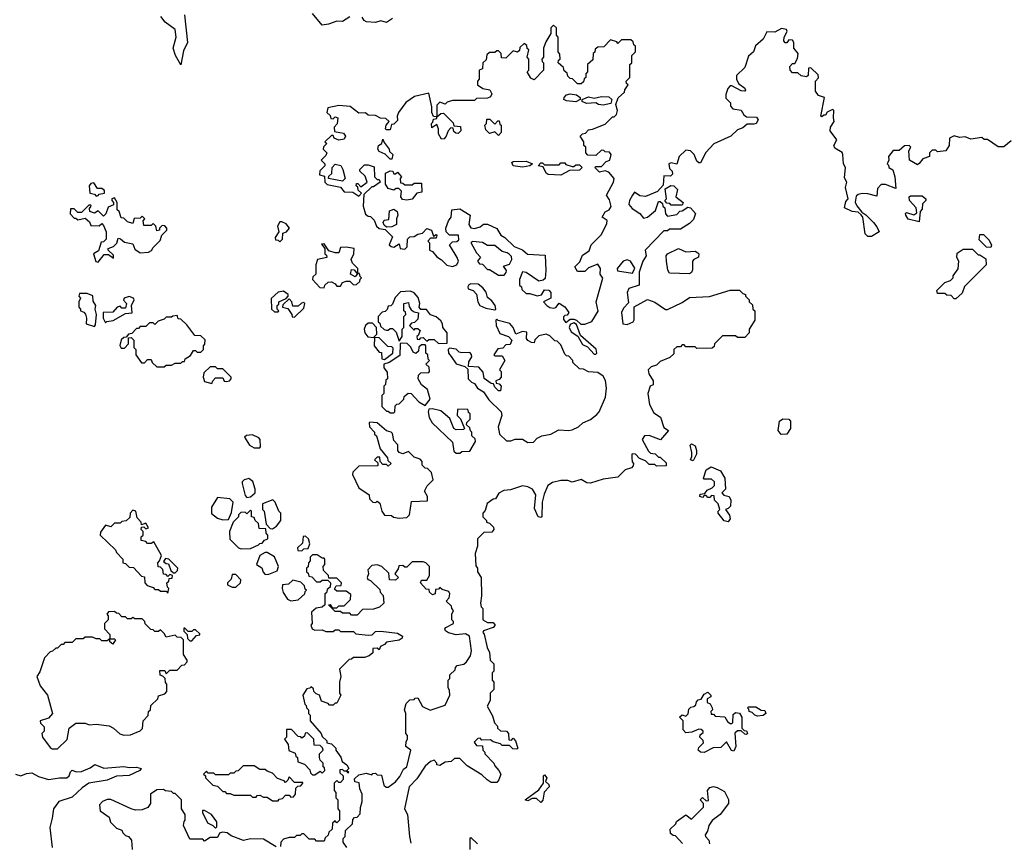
# Model space of a CAD drawing. Extents: x 2472589 to 2662339, y 701009 to 849030.
# Tile 371 of 406: x 2632199 to 2637558, y 750528 to 755009. Entities that reach past the tile are written whole.
import ezdxf

# ---------------------------------------------------------------- set-up
doc = ezdxf.new("R2010")
doc.units = 0

msp = doc.modelspace()

# ---------------------------------------------------------------- linework, layer by layer
at = {"layer": '0CON05XD'}
for points in [[(2633995, 755024.4), (2633955, 755000), (2633925, 755001.2), (2633880, 754985), (2633845, 754980), (2633792.1, 755042.1)], [(2633075, 754763.3), (2633046.7, 754815), (2633033.6, 754855), (2633050, 754915), (2633044.4, 754955), (2632991.1, 754995), (2632967, 755027)], [(2633095.6, 755035), (2633112.9, 754885), (2633090.5, 754839.5), (2633075, 754763.3)], [(2634227.5, 755015), (2634195, 754993.3), (2634165, 755003.3), (2634135, 754994), (2634087, 754997), (2634073.3, 755005), (2634062.5, 755022.5)], [(2635275, 753352.5), (2635313, 753367), (2635347, 753423), (2635336.7, 753475), (2635373, 753603), (2635357.5, 753625), (2635360, 753655), (2635345, 753680), (2635295, 753660), (2635275, 753640), (2635235, 753640), (2635220, 753665), (2635248.3, 753691.7), (2635261.7, 753728.3), (2635298.3, 753751.7), (2635310, 753785), (2635365, 753840), (2635395, 753900), (2635396.1, 753916.1), (2635370, 753935), (2635386.1, 753963.9), (2635406.7, 753975), (2635417.5, 753992.5), (2635409.6, 754029.5), (2635392.5, 754055), (2635431.2, 754125), (2635434, 754145), (2635405, 754180), (2635385, 754187.5), (2635355, 754180), (2635330, 754205), (2635335, 754210), (2635365, 754210), (2635391.7, 754238.3), (2635410, 754245), (2635417.5, 754275), (2635408.3, 754288.3), (2635385, 754290), (2635378.3, 754298.3), (2635365, 754300), (2635335, 754270), (2635291.7, 754271.7), (2635280, 754285), (2635280, 754315), (2635270, 754325), (2635270, 754345), (2635250, 754375), (2635261.7, 754388.3), (2635278.3, 754391.7), (2635295, 754410), (2635317, 754413), (2635385, 754440), (2635425, 754480), (2635435, 754480), (2635447, 754493), (2635452.5, 754515), (2635443, 754547), (2635456.4, 754583.6), (2635490, 754615), (2635491.7, 754628.3), (2635510, 754655), (2635501.7, 754661.7), (2635500, 754675), (2635520, 754695), (2635520, 754765), (2635530, 754775), (2635530, 754815), (2635550, 754835), (2635550, 754865), (2635541.7, 754871.7), (2635538.3, 754888.3), (2635525, 754900), (2635475, 754900), (2635455, 754880), (2635448.3, 754888.3), (2635415, 754900), (2635378.3, 754861.7), (2635345, 754860), (2635331.7, 754848.3), (2635328.3, 754831.7), (2635320, 754825), (2635318.3, 754791.7), (2635290, 754765), (2635290, 754725), (2635280, 754715), (2635280, 754695), (2635271.7, 754688.3), (2635268.3, 754671.7), (2635255, 754660), (2635235, 754660), (2635208.3, 754688.3), (2635195, 754690), (2635181.7, 754701.7), (2635178.3, 754718.3), (2635161.7, 754731.7), (2635158.3, 754748.3), (2635130, 754775), (2635131.7, 754788.3), (2635140, 754795), (2635138.3, 754821.7), (2635130, 754835), (2635130, 754915), (2635120, 754925), (2635120, 754965), (2635105, 754980), (2635090, 754965), (2635090, 754935), (2635061.7, 754888.3), (2635050, 754855), (2635050, 754805), (2635040, 754795), (2635041.7, 754781.7), (2635050, 754775), (2635050, 754735), (2634998.3, 754681.7), (2634981.7, 754691.7), (2634960, 754725), (2634970, 754735), (2634970, 754795), (2634960, 754805), (2634970, 754845), (2634961.7, 754851.7), (2634958.3, 754868.3), (2634945, 754880), (2634921.7, 754858.3), (2634918.3, 754841.7), (2634908.3, 754831.7), (2634885, 754840), (2634845, 754800), (2634821.7, 754801.7), (2634820, 754825), (2634805, 754840), (2634795, 754840), (2634785, 754830), (2634755, 754830), (2634741.7, 754818.3), (2634738.3, 754791.7), (2634720, 754775), (2634718.3, 754741.7), (2634700, 754735), (2634700, 754685), (2634690, 754675), (2634690, 754655), (2634720, 754635), (2634758, 754628), (2634768.8, 754605), (2634760.7, 754589.3), (2634745, 754582.5), (2634685, 754580), (2634675, 754570), (2634555, 754570), (2634525, 754560), (2634515, 754550), (2634485, 754560), (2634470, 754545), (2634470, 754480), (2634491.7, 754498.3), (2634505, 754500), (2634558.3, 754448.3), (2634561.7, 754431.7), (2634598.3, 754428.3), (2634600, 754405), (2634585, 754390), (2634571.7, 754391.7), (2634561.7, 754401.7), (2634558.3, 754418.3), (2634545, 754420), (2634530, 754405), (2634520, 754375), (2634508.3, 754361.7), (2634495, 754360), (2634478.3, 754388.3), (2634477.5, 754415), (2634468.3, 754438.3), (2634441.7, 754421.7), (2634440, 754445), (2634448.3, 754451.7), (2634451.7, 754468.3), (2634468.3, 754471.7), (2634470, 754480), (2634451.7, 754481.7), (2634442.5, 754505), (2634442.5, 754535), (2634425, 754610), (2634348.3, 754591.7), (2634300.7, 754559.3), (2634260, 754505), (2634252.5, 754485), (2634255, 754460), (2634235, 754440), (2634221.7, 754438.3), (2634215, 754410), (2634195, 754410), (2634190, 754415), (2634192.5, 754435), (2634210, 754455), (2634191.7, 754471.7), (2634163, 754473), (2634135, 754487.5), (2634095, 754490), (2634081.7, 754501.7), (2634045, 754500), (2633997.5, 754537.5), (2633935, 754542.5), (2633875, 754530), (2633870, 754505), (2633888.3, 754488.3), (2633891.7, 754471.7), (2633905, 754470), (2633915, 754480), (2633930, 754475), (2633927, 754443), (2633910, 754425), (2633911.7, 754401.7), (2633961.7, 754391.7), (2633972.5, 754375), (2633965, 754360), (2633935, 754353.3), (2633910, 754365), (2633905, 754380), (2633895, 754380), (2633860, 754345), (2633870, 754335), (2633851.7, 754318.3), (2633850, 754305), (2633870, 754285), (2633865, 754270), (2633840, 754245), (2633860, 754225), (2633860, 754215), (2633833, 754187), (2633830, 754165), (2633858.3, 754158.3), (2633860, 754125), (2633873, 754113), (2633945, 754097.5), (2633965, 754072.5), (2634011.7, 754071.7), (2634045, 754050), (2634060, 754065), (2634041.7, 754081.7), (2634038.3, 754098.3), (2634030, 754105), (2634031.7, 754118.3), (2634038.3, 754118.3), (2634055, 754100), (2634090, 754125), (2634078.3, 754158.3), (2634050, 754185), (2634050, 754195), (2634075, 754220), (2634095, 754220), (2634128.3, 754208.3), (2634130, 754155), (2634145, 754140), (2634155, 754140), (2634160, 754125), (2634125, 754100), (2634115, 754100), (2634071.7, 754058.3), (2634067.5, 753995), (2634081.7, 753951.7), (2634095, 753940), (2634108.3, 753938.3), (2634128.3, 753918.3), (2634140, 753885), (2634155, 753872.5), (2634188.3, 753868.3), (2634228.3, 753828.3), (2634210, 753785), (2634220, 753775), (2634235, 753772.5), (2634265, 753790), (2634270, 753765), (2634295, 753760), (2634307, 753773), (2634310, 753815), (2634321.7, 753828.3), (2634345, 753830), (2634365, 753842.5), (2634391.7, 753848.3), (2634415, 753872.5), (2634440, 753865), (2634451.7, 753831.7), (2634465, 753840), (2634470, 753835), (2634465, 753820), (2634435, 753820), (2634420, 753805), (2634430, 753795), (2634430, 753755), (2634445, 753747.5), (2634468.8, 753718.8), (2634495, 753703.3), (2634523.8, 753673.8), (2634555, 753666.7), (2634577.5, 753675), (2634586.7, 753695), (2634580, 753715), (2634537.5, 753785), (2634555, 753800), (2634577.5, 753802.5), (2634588.3, 753811.7), (2634587, 753837), (2634537.5, 753837.5), (2634520, 753855), (2634517.5, 753875), (2634532.5, 753915), (2634547.5, 753935), (2634550, 753975), (2634595, 753980), (2634650, 753945), (2634642.5, 753895), (2634655, 753877.5), (2634675, 753873.3), (2634705, 753882.5), (2634723, 753897), (2634745, 753896.7), (2634795, 753872.5), (2634817, 753837), (2634840, 753825), (2634890, 753775), (2634935, 753757.5), (2634963, 753733), (2635058.3, 753728.3), (2635062.5, 753645), (2635058.3, 753601.7), (2635047.5, 753592.5), (2635025, 753587.5), (2634955, 753633.3), (2634935, 753637.5), (2634920, 753595), (2634920, 753565), (2634930, 753555), (2634931.7, 753541.7), (2634955, 753520), (2634975, 753520), (2635015, 753507.5), (2635038.3, 753511.7), (2635055, 753540), (2635078.3, 753538.3), (2635090, 753525), (2635090, 753495), (2635050, 753475), (2635067.5, 753455), (2635085, 753443.3), (2635105, 753440), (2635116.2, 753443.8), (2635135, 753467.5), (2635166.4, 753446.4), (2635187, 753417), (2635178.3, 753401.7), (2635165, 753400), (2635158.3, 753391.7), (2635158.3, 753378.3), (2635171.7, 753361.7), (2635195, 753380), (2635215, 753380), (2635230, 753375), (2635253, 753353), (2635275, 753352.5)], [(2637595, 754350), (2637555, 754317.5), (2637525, 754317.5), (2637467, 754357), (2637448.3, 754358.3), (2637435, 754367.5), (2637375, 754360), (2637345, 754372.5), (2637315, 754367.5), (2637285, 754377.5), (2637260, 754365), (2637257.5, 754325), (2637240, 754295), (2637195, 754290), (2637185, 754300), (2637165, 754300), (2637150, 754285), (2637150, 754265), (2637115, 754252.5), (2637095, 754227.5), (2637085, 754220), (2637042.5, 754245), (2637037.5, 754295), (2637050, 754315), (2637040, 754325), (2637015, 754322.5), (2636985, 754297.5), (2636953, 754297), (2636927.5, 754265), (2636930, 754245), (2636920, 754225), (2636928.3, 754218.3), (2636930, 754205), (2636951.7, 754191.7), (2636962.5, 754155), (2636968.3, 754091.7), (2636911.7, 754111.7), (2636888.3, 754111.7), (2636868.3, 754091.7), (2636865, 754050), (2636815, 754062.5), (2636785, 754062.9), (2636761.9, 754058.1), (2636751.2, 754048.8), (2636746.1, 754016.1), (2636755.8, 753995.8), (2636781.7, 753961.7), (2636805, 753946.7), (2636846.2, 753905), (2636865, 753882.5), (2636876.7, 753855), (2636835, 753830), (2636815, 753830), (2636800, 753845), (2636787.5, 753935), (2636778.3, 753948.3), (2636761.7, 753961.7), (2636730, 753965), (2636687.5, 753985), (2636695, 754020), (2636707.5, 754035), (2636693, 754097), (2636700, 754125), (2636688.3, 754148.3), (2636693.3, 754205), (2636683.3, 754225), (2636680, 754275), (2636675, 754287.5), (2636635, 754310), (2636630, 754325), (2636646.4, 754356.4), (2636610, 754405), (2636612.5, 754425), (2636632.5, 754455), (2636627.5, 754475), (2636630, 754515), (2636625, 754520), (2636615, 754517.5), (2636593.3, 754506.7), (2636585, 754490), (2636575, 754490), (2636565, 754480), (2636560, 754485), (2636580, 754585), (2636547, 754597), (2636530, 754620), (2636530, 754675), (2636547, 754693), (2636545, 754710), (2636505, 754747.5), (2636492.5, 754745), (2636490, 754705), (2636481.7, 754698.3), (2636453, 754703), (2636435, 754720), (2636405, 754720), (2636392.5, 754735), (2636390, 754755), (2636405, 754770), (2636418.3, 754771.7), (2636432.5, 754797.5), (2636436.7, 754825), (2636412.5, 754855), (2636412.5, 754885), (2636405, 754897.5), (2636385, 754900), (2636375, 754882.5), (2636365, 754882.5), (2636357.5, 754895), (2636360, 754915), (2636376.2, 754945), (2636372.5, 754955), (2636345, 754961.2), (2636309.3, 754940.7), (2636265, 754942.5), (2636246.1, 754903.9), (2636203.6, 754866.4), (2636192.5, 754835), (2636165, 754810), (2636145, 754750), (2636100, 754705), (2636100, 754685), (2636111.7, 754661.7), (2636146.4, 754636.4), (2636150, 754625), (2636145, 754620), (2636125, 754622.5), (2636075, 754650), (2636065, 754650), (2636052.5, 754635), (2636043, 754603), (2636043, 754583), (2636067, 754557), (2636068.3, 754538.3), (2636080, 754525), (2636125, 754517.5), (2636140.7, 754490.7), (2636155, 754480), (2636208.3, 754478.3), (2636217.5, 754465), (2636207.5, 754445), (2636195, 754440), (2636158.3, 754441.7), (2636135, 754420), (2636105, 754410), (2636070, 754375), (2635977, 754333), (2635933.9, 754286.1), (2635905, 754230), (2635895, 754230), (2635885, 754240), (2635870, 754275), (2635850, 754295), (2635825, 754300), (2635787.5, 754265), (2635776.4, 754223.6), (2635745, 754230), (2635732.5, 754225), (2635735, 754200), (2635750, 754185), (2635751.7, 754168.3), (2635741.7, 754158.3), (2635705, 754160), (2635701.7, 754108.3), (2635670, 754075), (2635605, 754046.7), (2635575, 754051.4), (2635545, 754070), (2635534.2, 754055)], [(2635225, 754562.5), (2635175, 754567.5), (2635160, 754575), (2635162.5, 754585), (2635175, 754600), (2635195, 754606.2), (2635230, 754600), (2635250, 754585), (2635250, 754575), (2635225, 754562.5)], [(2635375, 754543.3), (2635348.3, 754548.3), (2635335, 754557.5), (2635283.9, 754553.9), (2635260, 754565), (2635260, 754575), (2635295, 754590), (2635325, 754582.5), (2635365, 754592), (2635405, 754590), (2635422.5, 754575), (2635416.7, 754553.3), (2635375, 754543.3)], [(2634805, 754380), (2634785, 754400), (2634755, 754390), (2634735, 754410), (2634730, 754435), (2634740, 754445), (2634741.7, 754468.3), (2634758.3, 754468.3), (2634785, 754440), (2634801.7, 754458.3), (2634808.3, 754458.3), (2634811.7, 754441.7), (2634820, 754435), (2634820, 754395), (2634805, 754380)], [(2634225, 754250), (2634215, 754250), (2634188.3, 754278.3), (2634155, 754292.5), (2634147.5, 754305), (2634152.5, 754325), (2634170, 754335), (2634175, 754360), (2634181.7, 754341.7), (2634210, 754305), (2634211.7, 754291.7), (2634230, 754275), (2634225, 754250)], [(2634935, 754207.5), (2634885, 754214.3), (2634878.3, 754231.7), (2634885, 754237.5), (2634955, 754240), (2634990, 754225), (2634975, 754213.8), (2634935, 754207.5)], [(2633955, 754130), (2633880, 754145), (2633881.7, 754158.3), (2633897, 754173), (2633900, 754205), (2633915, 754222.5), (2633946.1, 754216.1), (2633957.5, 754195), (2633970, 754145), (2633955, 754130)], [(2634305, 754027.5), (2634281.7, 754031.7), (2634272.5, 754045), (2634277, 754077), (2634261.7, 754091.7), (2634248.3, 754091.7), (2634235, 754082.5), (2634205, 754090), (2634190, 754115), (2634190, 754175), (2634215, 754187.5), (2634230, 754185), (2634235, 754170), (2634245, 754170), (2634255, 754180), (2634277.5, 754155), (2634270, 754145), (2634271.7, 754121.7), (2634285, 754120), (2634295, 754110), (2634335, 754110), (2634345, 754120), (2634385, 754120), (2634388.3, 754071.7), (2634360, 754065), (2634335, 754032.5), (2634305, 754027.5)], [(2635145, 754163.8), (2635075, 754166.2), (2635064, 754175), (2635048.3, 754208.3), (2635020, 754215), (2635035, 754230), (2635045, 754230), (2635055, 754220), (2635135, 754220), (2635145, 754230), (2635165, 754230), (2635171.7, 754221.7), (2635205, 754210), (2635215, 754210), (2635225, 754220), (2635245, 754220), (2635260, 754205), (2635245, 754190), (2635190.7, 754189.3), (2635145, 754163.8)], [(2632615, 754050), (2632625, 754052.5), (2632630.7, 754059.3), (2632660, 754065), (2632660.7, 754080.7), (2632645, 754090), (2632621.7, 754091.7), (2632601.7, 754121.7), (2632585, 754117.5), (2632577.5, 754105), (2632580, 754065), (2632605, 754060), (2632615, 754050)], [(2635805, 754000), (2635745, 754000), (2635738.3, 754008.3), (2635721.7, 754011.7), (2635710, 754025), (2635720, 754035), (2635711.7, 754088.3), (2635743, 754107), (2635760, 754105), (2635780, 754085), (2635770, 754045), (2635810, 754015), (2635805, 754000)], [(2632625, 753690), (2632658.3, 753731.7), (2632681.7, 753731.7), (2632708.3, 753711.7), (2632708.3, 753728.3), (2632680, 753755), (2632680, 753765), (2632710, 753775), (2632727, 753793), (2632735, 753820), (2632747, 753817), (2632768.3, 753798.3), (2632815, 753790), (2632825, 753760), (2632855, 753740), (2632900, 753745), (2632916.4, 753753.6), (2632925, 753770), (2632963, 753807), (2632973, 753837), (2633000, 753865), (2633000, 753875), (2632988.3, 753888.3), (2632975, 753890), (2632960, 753875), (2632960, 753865), (2632945, 753860), (2632940, 753885), (2632925, 753900), (2632915, 753890), (2632875, 753890), (2632870, 753915), (2632880, 753925), (2632865, 753940), (2632855, 753930), (2632821.7, 753928.3), (2632815, 753900), (2632785, 753910), (2632765, 753930), (2632751.7, 753931.7), (2632740, 753965), (2632730, 753975), (2632730, 754015), (2632715, 754040), (2632700, 754035), (2632700, 754025), (2632710, 754015), (2632708.3, 754001.7), (2632680.7, 753989.3), (2632667, 753953), (2632655, 753940), (2632625, 753970), (2632605, 753956.7), (2632580, 753965), (2632578.3, 753981.7), (2632587.5, 753995), (2632585, 754000), (2632575, 754000), (2632535, 753960), (2632515, 753960), (2632495, 753980), (2632475, 753980), (2632473, 753953), (2632495, 753930), (2632505, 753930), (2632515, 753920), (2632555, 753930), (2632579.3, 753909.3), (2632585, 753890), (2632631.7, 753888.3), (2632645, 753900), (2632655, 753890), (2632668.8, 753855), (2632670, 753815), (2632655, 753800), (2632641.7, 753798.3), (2632628.3, 753751.7), (2632600, 753735), (2632613, 753693), (2632625, 753690)], [(2635534.2, 754055), (2635517.1, 754025), (2635514.5, 754004.4), (2635532.6, 753982.6), (2635574, 753955), (2635595, 753930), (2635615.8, 753934.2), (2635659.3, 753970.7), (2635675, 754020), (2635685, 754020), (2635698.3, 754008.3), (2635700, 753995), (2635710, 753985), (2635713, 753953), (2635725, 753940), (2635775, 753950), (2635791.7, 753968.3), (2635805, 753970), (2635835, 753990), (2635850, 753985), (2635877.5, 753955), (2635867, 753923), (2635845, 753900), (2635795, 753870), (2635735, 753870), (2635725, 753860), (2635705, 753860), (2635602.5, 753755), (2635609.2, 753725), (2635591.2, 753695), (2635570, 753635), (2635570, 753565), (2635515, 753546), (2635505.8, 753525), (2635511.7, 753468.3), (2635485, 753440), (2635473.9, 753416.1), (2635482.5, 753355), (2635505, 753351.2), (2635537.5, 753365), (2635543, 753377), (2635543, 753447), (2635615, 753487.5), (2635655, 753472.5), (2635713, 753433), (2635725, 753432.5), (2635805, 753470), (2635845, 753497.5), (2635953, 753503), (2636065, 753537.5), (2636117, 753537), (2636135, 753520), (2636150, 753515), (2636150, 753505), (2636170, 753485), (2636170, 753475), (2636188.3, 753458.3), (2636190, 753435), (2636200, 753425), (2636200, 753375), (2636170, 753325), (2636170, 753305), (2636145, 753280), (2636105, 753280), (2636095, 753290), (2636025, 753290), (2635980, 753245), (2635978.3, 753231.7), (2635968.3, 753221.7), (2635885, 753220), (2635875, 753230), (2635825, 753230), (2635815, 753240), (2635805, 753240), (2635795, 753230), (2635775, 753230), (2635760, 753215), (2635758.3, 753191.7), (2635738.3, 753171.7), (2635685, 753150), (2635665, 753130), (2635635, 753120), (2635620, 753105), (2635623, 753083), (2635647.5, 753045), (2635647, 753023), (2635630, 753015), (2635617.5, 752975), (2635626.7, 752915), (2635650.7, 752870.7), (2635686.1, 752846.1), (2635705, 752790), (2635730, 752775), (2635687, 752723), (2635625, 752747.5), (2635600, 752745), (2635587.5, 752725), (2635621.7, 752661.7), (2635631.7, 752651.7), (2635657, 752647), (2635675, 752630), (2635685, 752630), (2635718.3, 752598.3), (2635718.3, 752581.7), (2635665, 752580), (2635655, 752590), (2635625, 752590), (2635605, 752610), (2635571.7, 752621.7), (2635550, 752645), (2635535, 752647.5), (2635530, 752645), (2635530, 752625), (2635533, 752603), (2635540, 752595), (2635538.3, 752581.7), (2635528.3, 752571.7), (2635495, 752560), (2635455, 752520), (2635375, 752510), (2635305, 752487.5), (2635285, 752490), (2635255, 752507.5), (2635205, 752492.5), (2635181.7, 752501.7), (2635145, 752502.5), (2635098.3, 752491.7), (2635072.5, 752475), (2635053, 752427), (2635042.5, 752385), (2635040, 752305), (2635035, 752300), (2635020, 752305), (2635000.7, 752350.7), (2635007.5, 752425), (2634990, 752455), (2634965, 752467.5), (2634935, 752472.5), (2634869.3, 752450.7), (2634833, 752447), (2634807, 752433), (2634788.3, 752401.7), (2634775, 752400), (2634743.6, 752376.4), (2634731.7, 752338.3), (2634720, 752325), (2634720, 752305), (2634740, 752285), (2634740, 752275), (2634755, 752270), (2634778.3, 752248.3), (2634780, 752235), (2634768.3, 752221.7), (2634725, 752220), (2634690, 752185), (2634690, 752145), (2634677.5, 752105), (2634681.7, 752038.3), (2634690, 752025), (2634690, 752005), (2634710, 751975), (2634712.5, 751875), (2634707.5, 751835), (2634710, 751815), (2634720, 751805), (2634720, 751745), (2634745, 751730), (2634775, 751730), (2634786.7, 751715), (2634775, 751702.5), (2634722.5, 751685), (2634720, 751675), (2634727, 751667), (2634743.6, 751593.6), (2634756.4, 751566.4), (2634760, 751525), (2634780, 751505), (2634780, 751465), (2634770, 751455), (2634770, 751415), (2634780, 751405), (2634780, 751365), (2634760, 751345), (2634760, 751305), (2634742.5, 751275), (2634771.7, 751221.7), (2634783, 751183), (2634800, 751165), (2634800, 751155), (2634815, 751140), (2634848.3, 751138.3), (2634860, 751125), (2634861.7, 751091.7), (2634875, 751090), (2634885, 751100), (2634897.5, 751085), (2634910, 751045), (2634905, 751040), (2634883, 751043), (2634865, 751060), (2634825, 751060), (2634815, 751070), (2634775, 751080), (2634761.7, 751091.7), (2634715, 751090), (2634705, 751100), (2634691.7, 751098.3), (2634671.7, 751078.3), (2634685, 751060), (2634718.3, 751058.3), (2634720, 751035), (2634730, 751025), (2634730, 751015), (2634780, 750965), (2634785, 750950), (2634807.5, 750925), (2634817.5, 750905), (2634807, 750873), (2634795, 750860), (2634765, 750860), (2634743, 750873), (2634715, 750900), (2634635, 750950), (2634595, 750990), (2634565, 750990), (2634547, 750973), (2634515, 750970), (2634485, 750952.5), (2634470, 750955), (2634470, 750965), (2634455, 750980), (2634435, 750972.5), (2634405, 750948), (2634360.5, 750879.5), (2634318, 750835), (2634293.3, 750715), (2634310, 750685), (2634320, 750565), (2634328.3, 750528.3)], [(2637095, 753910), (2637035, 753923.8), (2637022.5, 753945), (2637020, 753955), (2637025, 753960), (2637065, 753947.5), (2637081.7, 753958.3), (2637077.5, 753985), (2637042.5, 754025), (2637040, 754045), (2637048.3, 754051.7), (2637111.7, 754051.7), (2637130, 754035), (2637130, 754025), (2637113, 754007), (2637111.7, 753978.3), (2637100, 753965), (2637095, 753910)], [(2634195, 753880), (2634181.7, 753891.7), (2634177.5, 753905), (2634181.7, 753918.3), (2634208.3, 753921.7), (2634210.7, 753969.3), (2634235, 753977.5), (2634252.5, 753965), (2634257.5, 753945), (2634250, 753925), (2634250, 753895), (2634225, 753882.5), (2634195, 753880)], [(2633615, 753800), (2633630, 753815), (2633631.7, 753848.3), (2633650, 753855), (2633667.5, 753875), (2633649.3, 753899.3), (2633625, 753910), (2633615, 753910), (2633602.5, 753885), (2633610, 753855), (2633590, 753825), (2633591.7, 753811.7), (2633605, 753810), (2633615, 753800)], [(2637485, 753770), (2637461.7, 753771.7), (2637421.7, 753811.7), (2637425, 753840), (2637445, 753840), (2637475, 753810), (2637488.3, 753781.7), (2637485, 753770)], [(2633855, 753550), (2633860, 753565), (2633878.3, 753581.7), (2633895, 753582.5), (2633915, 753572.5), (2633925, 753560), (2633945, 753560), (2633955, 753580), (2633975, 753587.5), (2633995, 753587.5), (2634015, 753567.5), (2634031.7, 753568.3), (2634050, 753585), (2634051.7, 753598.3), (2634060, 753605), (2634051.7, 753611.7), (2634048.3, 753628.3), (2634040, 753630), (2634025, 753610), (2634000, 753625), (2634005, 753650), (2634018.3, 753648.3), (2634031.7, 753631.7), (2634040, 753630), (2634040, 753655), (2634010, 753685), (2634002.5, 753705), (2634017.5, 753735), (2634020, 753765), (2633975, 753772.5), (2633945, 753770), (2633935, 753740), (2633915, 753740), (2633881.7, 753751.7), (2633855, 753790), (2633841.7, 753788.3), (2633860, 753765), (2633860, 753735), (2633868.3, 753728.3), (2633870, 753715), (2633820, 753705), (2633810, 753675), (2633810, 753625), (2633795, 753610), (2633792.5, 753595), (2633831.7, 753551.7), (2633855, 753550)], [(2634835, 753620), (2634847, 753633), (2634847.5, 753645), (2634831.7, 753668.3), (2634865, 753680), (2634877.5, 753705), (2634875, 753720), (2634863, 753733), (2634851.7, 753741.7), (2634825, 753747.5), (2634785, 753780), (2634745, 753780), (2634717.5, 753797.5), (2634665, 753802.5), (2634653.6, 753796.4), (2634685, 753740), (2634707, 753717), (2634690, 753695), (2634701.7, 753681.7), (2634718.3, 753678.3), (2634745, 753650), (2634755, 753650), (2634805, 753620), (2634835, 753620)], [(2635843.6, 753626.4), (2635735, 753630), (2635726, 753646), (2635718.5, 753695), (2635717.9, 753725), (2635724.1, 753735.9), (2635785, 753764.2), (2635825, 753747.1), (2635875, 753749.2), (2635890.3, 753740.3), (2635895.6, 753735), (2635892.7, 753717.3), (2635867.5, 753705), (2635861.2, 753695), (2635861.7, 753648.3), (2635855, 753633.3), (2635843.6, 753626.4)], [(2637295, 753490), (2637285, 753490), (2637268.3, 753508.3), (2637245, 753510), (2637235, 753520), (2637195, 753520), (2637190, 753535), (2637235, 753580), (2637265, 753590), (2637280, 753605), (2637280, 753615), (2637307, 753653), (2637310, 753695), (2637300, 753715), (2637301.7, 753738.3), (2637335, 753760), (2637385, 753760), (2637415, 753730), (2637425, 753730), (2637458.3, 753708.3), (2637460, 753675), (2637341.7, 753558.3), (2637328.3, 753521.7), (2637295, 753490)], [(2635535, 753630), (2635547, 753657), (2635522.5, 753695), (2635505, 753703.3), (2635483.3, 753695), (2635450, 753655), (2635453, 753643), (2635535, 753630)], [(2634785, 753430), (2634790, 753435), (2634787.5, 753455), (2634769.3, 753479.3), (2634745, 753497.5), (2634737.7, 753527.7), (2634719.6, 753549.5), (2634695, 753570), (2634655, 753572.5), (2634643.6, 753566.4), (2634637.5, 753555), (2634640, 753545), (2634666.1, 753536.1), (2634685.9, 753515.9), (2634692.5, 753475), (2634703.6, 753453.6), (2634735, 753440), (2634785, 753430)], [(2632605, 753340), (2632611.7, 753348.3), (2632617.5, 753405), (2632610, 753435), (2632612.5, 753455), (2632598.3, 753478.3), (2632597, 753507), (2632565, 753520), (2632525, 753520), (2632520, 753505), (2632530, 753495), (2632520, 753475), (2632520, 753445), (2632530, 753435), (2632530, 753425), (2632548.3, 753418.3), (2632556.7, 753406.7), (2632562.5, 753385), (2632560, 753355), (2632605, 753340)], [(2632665, 753360), (2632673, 753367), (2632707, 753373), (2632775, 753410), (2632810, 753415), (2632807.5, 753455), (2632822.5, 753485), (2632817.5, 753495), (2632795, 753503.8), (2632767.5, 753495), (2632763, 753483), (2632780, 753465), (2632775, 753440), (2632755, 753440), (2632745, 753450), (2632730, 753445), (2632705, 753417.5), (2632653.6, 753416.4), (2632652.5, 753385), (2632665, 753360)], [(2633605, 753420), (2633610, 753425), (2633600, 753435), (2633600, 753455), (2633608.3, 753461.7), (2633610, 753475), (2633648.3, 753491.7), (2633660, 753505), (2633660, 753515), (2633635, 753532.5), (2633605, 753527.5), (2633568.3, 753491.7), (2633570, 753435), (2633585, 753420), (2633605, 753420)], [(2633695, 753390), (2633745, 753440), (2633750, 753465), (2633745, 753470), (2633733, 753467), (2633715, 753450), (2633685, 753450), (2633680, 753475), (2633665, 753490), (2633631.7, 753458.3), (2633630, 753445), (2633658.3, 753438.3), (2633680, 753405), (2633681.7, 753391.7), (2633695, 753390)], [(2634478.3, 753248.3), (2634525, 753250), (2634526.2, 753306.2), (2634502.5, 753335), (2634500, 753355), (2634490.4, 753370.5), (2634465, 753393.3), (2634434.2, 753404.2), (2634412.5, 753432.5), (2634381.7, 753431.7), (2634372.5, 753445), (2634376.7, 753465), (2634367.7, 753497.7), (2634345, 753522.5), (2634325, 753532.5), (2634271.7, 753528.3), (2634241.7, 753498.3), (2634228.3, 753461.7), (2634218.3, 753451.7), (2634205, 753450), (2634198.3, 753431.7), (2634188.3, 753421.7), (2634171.7, 753418.3), (2634150, 753395), (2634150, 753365), (2634158.3, 753358.3), (2634161.7, 753341.7), (2634183, 753323), (2634195, 753320), (2634205, 753320), (2634215, 753330), (2634228.3, 753328.3), (2634248.3, 753308.3), (2634265, 753260), (2634280, 753285), (2634280, 753325), (2634290, 753335), (2634290, 753395), (2634300, 753405), (2634298.3, 753418.3), (2634290, 753425), (2634290, 753465), (2634315, 753470), (2634318.3, 753448.3), (2634330, 753430), (2634345, 753420), (2634370, 753415), (2634365, 753380), (2634348.3, 753361.7), (2634331.7, 753358.3), (2634320, 753345), (2634345, 753320), (2634351.7, 753328.3), (2634365, 753330), (2634378.3, 753318.3), (2634368.3, 753291.7), (2634360, 753285), (2634361.7, 753271.7), (2634375, 753270), (2634381.7, 753278.3), (2634395, 753280), (2634415, 753260), (2634425, 753270), (2634455, 753270), (2634478.3, 753248.3)], [(2632985, 753120), (2632995, 753130), (2633025, 753130), (2633045, 753140), (2633075, 753140), (2633085, 753150), (2633095, 753150), (2633100, 753165), (2633128.3, 753181.7), (2633145, 753210), (2633155, 753210), (2633165, 753200), (2633185, 753200), (2633200, 753215), (2633200, 753235), (2633207, 753243), (2633208.3, 753268.3), (2633185, 753290), (2633151.7, 753291.7), (2633108.3, 753348.3), (2633075, 753380), (2633061.7, 753381.7), (2633055, 753400), (2633033, 753397), (2633025, 753390), (2632995, 753390), (2632985, 753380), (2632951.7, 753368.3), (2632935, 753350), (2632925, 753360), (2632905, 753360), (2632885, 753340), (2632855, 753340), (2632845, 753330), (2632835, 753330), (2632808.3, 753301.7), (2632791.7, 753298.3), (2632778.3, 753281.7), (2632765, 753280), (2632751.7, 753268.3), (2632743, 753237), (2632751.7, 753221.7), (2632768.3, 753221.7), (2632790, 753245), (2632791.7, 753278.3), (2632805, 753280), (2632820, 753265), (2632820, 753225), (2632830, 753215), (2632830, 753185), (2632861.7, 753141.7), (2632878.3, 753141.7), (2632895, 753160), (2632915, 753160), (2632920, 753145), (2632945, 753120), (2632985, 753120)], [(2634965, 752708.8), (2634995, 752711.2), (2635015, 752732.5), (2635040, 752745), (2635090, 752755), (2635133, 752777), (2635185, 752773.3), (2635205, 752777.5), (2635240, 752795), (2635264.1, 752815.9), (2635306.1, 752833.9), (2635339.3, 752860.7), (2635352.5, 752875), (2635387.5, 752955), (2635392.5, 753005), (2635387, 753047), (2635375, 753070), (2635345, 753090), (2635295, 753092.5), (2635267, 753107), (2635245, 753110), (2635210, 753145), (2635210, 753155), (2635188.3, 753178.3), (2635175, 753180), (2635165, 753190), (2635145, 753240), (2635125, 753260), (2635111.7, 753261.7), (2635085, 753290), (2635065, 753297.5), (2635025, 753290), (2635001.7, 753268.3), (2634998.3, 753251.7), (2634985, 753252.5), (2634965, 753263.3), (2634957.5, 753275), (2634958.3, 753308.3), (2634935, 753312.5), (2634898.3, 753298.3), (2634883.8, 753335), (2634866.4, 753356.4), (2634802.5, 753372.5), (2634795, 753380), (2634790, 753375), (2634792.5, 753345), (2634811.7, 753301.7), (2634860, 753285), (2634877.5, 753265), (2634868.3, 753241.7), (2634845, 753240), (2634828.3, 753221.7), (2634801.7, 753218.3), (2634780, 753185), (2634785, 753180), (2634825, 753180), (2634840, 753155), (2634810, 753105), (2634820, 753095), (2634820, 753065), (2634808.3, 753051.7), (2634790, 753045), (2634791.7, 753031.7), (2634808.3, 753028.3), (2634820, 753015), (2634815, 752990), (2634805, 752990), (2634785, 753010), (2634778.3, 753028.3), (2634765, 753030), (2634727, 753057), (2634721.7, 753091.7), (2634698.3, 753118.3), (2634641.7, 753121.7), (2634643, 753147), (2634660, 753175), (2634658.3, 753188.3), (2634648.3, 753198.3), (2634605, 753196.7), (2634591.2, 753201.2), (2634575, 753217.5), (2634538.3, 753221.7), (2634530, 753215), (2634533.3, 753195), (2634546.4, 753176.4), (2634575, 753137.5), (2634621.7, 753121.7), (2634638.3, 753108.3), (2634640, 753055), (2634657, 753037), (2634675, 753030), (2634690, 753005), (2634722.5, 752985), (2634751.7, 752941.7), (2634820, 752875), (2634822.5, 752855), (2634802.5, 752795), (2634810, 752755), (2634848.3, 752718.3), (2634871.7, 752718.3), (2634895, 752727.5), (2634935, 752727.5), (2634965, 752708.8)], [(2634125, 753280), (2634141.7, 753298.3), (2634140, 753335), (2634118.3, 753358.3), (2634095, 753357.5), (2634080, 753345), (2634073.3, 753325), (2634076.7, 753305), (2634093.9, 753283.9), (2634125, 753280)], [(2635335, 753190), (2635340, 753195), (2635337, 753217), (2635251.2, 753291.2), (2635230, 753350), (2635215, 753360), (2635195, 753350), (2635190, 753335), (2635200.4, 753310.5), (2635236.7, 753286.7), (2635262.3, 753242.3), (2635288.8, 753228.8), (2635325, 753190), (2635335, 753190)], [(2634185, 753160), (2634230, 753195), (2634231.7, 753221.7), (2634225, 753230), (2634201.7, 753231.7), (2634155, 753277.5), (2634130, 753280), (2634127.5, 753235), (2634155, 753200), (2634168.3, 753198.3), (2634170, 753165), (2634185, 753160)], [(2634235, 752870), (2634240, 752875), (2634241.7, 752908.3), (2634251.7, 752918.3), (2634265, 752920), (2634290, 752945), (2634291.7, 752958.3), (2634313, 752977), (2634330, 752975), (2634370.7, 752930.7), (2634405, 752910), (2634432.5, 752945), (2634418, 752998), (2634385, 753022.5), (2634367.5, 753055), (2634370, 753075), (2634381.7, 753088.3), (2634425, 753090), (2634430, 753095), (2634428.3, 753118.3), (2634410, 753135), (2634430, 753155), (2634421.7, 753161.7), (2634420, 753185), (2634410, 753195), (2634410, 753235), (2634405, 753240), (2634385, 753240), (2634371.7, 753228.3), (2634370, 753205), (2634355, 753192.5), (2634340, 753200), (2634328.3, 753228.3), (2634308.3, 753248.3), (2634275, 753250), (2634270, 753245), (2634268.3, 753181.7), (2634210, 753145), (2634180, 753135), (2634180, 753115), (2634198.3, 753091.7), (2634200, 753055), (2634191.7, 753048.3), (2634190, 753025), (2634180, 753015), (2634180, 752975), (2634170, 752965), (2634170, 752905), (2634195, 752880), (2634205, 752880), (2634215, 752870), (2634235, 752870)], [(2633245, 753030), (2633250, 753045), (2633265, 753060), (2633305, 753060), (2633311.7, 753041.7), (2633325, 753040), (2633340, 753045), (2633350, 753055), (2633350, 753065), (2633305, 753110), (2633275, 753110), (2633265, 753120), (2633235, 753120), (2633201.7, 753088.3), (2633197.5, 753065), (2633205, 753040), (2633245, 753030)], [(2634595, 752650), (2634605, 752660), (2634648.3, 752661.7), (2634680, 752715), (2634678.3, 752728.3), (2634660, 752745), (2634660, 752765), (2634651.7, 752771.7), (2634648.3, 752788.3), (2634630, 752805), (2634631.7, 752818.3), (2634650, 752835), (2634650, 752865), (2634641.7, 752871.7), (2634640, 752885), (2634635, 752890), (2634581.7, 752888.3), (2634580, 752855), (2634598.3, 752838.3), (2634620, 752785), (2634615, 752780), (2634575, 752777.5), (2634562.5, 752785), (2634539.3, 752839.3), (2634490.7, 752880.7), (2634445, 752892.5), (2634425, 752890), (2634421.2, 752875), (2634428, 752845), (2634443.3, 752815), (2634555, 752710), (2634561.7, 752661.7), (2634575, 752650), (2634595, 752650)], [(2634265, 752297.5), (2634305, 752300), (2634320, 752315), (2634331.7, 752388.3), (2634418.3, 752391.7), (2634417.5, 752415), (2634402.5, 752445), (2634417, 752473), (2634450, 752505), (2634440, 752545), (2634418.3, 752568.3), (2634405, 752570), (2634390, 752585), (2634390, 752605), (2634378.3, 752618.3), (2634345, 752630), (2634315, 752660), (2634285, 752647.5), (2634263.6, 752653.6), (2634257.5, 752665), (2634257, 752697), (2634235, 752720), (2634227, 752757), (2634220, 752765), (2634195, 752772.5), (2634145, 752816.7), (2634105, 752820), (2634100, 752815), (2634102.5, 752795), (2634130, 752765), (2634130, 752755), (2634140, 752745), (2634160, 752675), (2634200, 752625), (2634201.7, 752611.7), (2634220, 752595), (2634205, 752580), (2634195, 752590), (2634175, 752590), (2634160, 752605), (2634158.3, 752628.3), (2634145, 752630), (2634130, 752615), (2634148.3, 752598.3), (2634148.3, 752581.7), (2634045, 752580), (2634011.7, 752548.3), (2634010, 752535), (2634045, 752462.5), (2634100, 752425), (2634103, 752403), (2634120, 752385), (2634137.5, 752382.5), (2634145, 752390), (2634158.3, 752378.3), (2634170, 752335), (2634183.6, 752313.6), (2634221.7, 752311.7), (2634233, 752303), (2634265, 752297.5)], [(2636342.9, 752752.9), (2636328, 752775), (2636334, 752825), (2636353, 752837), (2636386, 752836), (2636394.2, 752824.2), (2636394.3, 752785), (2636375, 752753.8), (2636342.9, 752752.9)], [(2633505, 752680), (2633510, 752685), (2633507.5, 752725), (2633500, 752735), (2633465, 752750), (2633433, 752747), (2633421.7, 752738.3), (2633450, 752695), (2633475, 752680), (2633505, 752680)], [(2635865, 752610), (2635850, 752615), (2635857.5, 752632.5), (2635857.5, 752655), (2635847.5, 752695), (2635855, 752702.5), (2635875, 752690), (2635882.5, 752665), (2635882.5, 752645), (2635865, 752610)], [(2636055, 752277.5), (2636033.6, 752283.6), (2636000, 752325), (2636000, 752335), (2636010, 752345), (2636000, 752375), (2635980, 752395), (2635978.3, 752418.3), (2635965, 752420), (2635955, 752410), (2635945, 752410), (2635935, 752420), (2635925, 752420), (2635915, 752410), (2635900, 752415), (2635901.7, 752428.3), (2635928.3, 752431.7), (2635940.7, 752449.3), (2635968.3, 752461.7), (2635980, 752475), (2635980, 752495), (2635965, 752510), (2635925, 752510), (2635920, 752515), (2635935, 752560), (2635963, 752577), (2636012.5, 752555), (2636037.5, 752515), (2636040, 752455), (2636020, 752435), (2636031.7, 752421.7), (2636060, 752415), (2636070, 752395), (2636067, 752363), (2636055, 752350), (2636040, 752345), (2636063, 752313), (2636066.4, 752293.6), (2636055, 752277.5)], [(2633435, 752410), (2633455, 752412.5), (2633480, 752435), (2633480, 752455), (2633467, 752497), (2633445, 752512.5), (2633420, 752505), (2633410, 752495), (2633410, 752485), (2633425, 752420), (2633435, 752410)], [(2633305, 752287.5), (2633335, 752290), (2633351.7, 752328.3), (2633360, 752385), (2633341.7, 752401.7), (2633275, 752410), (2633243, 752357), (2633243, 752323), (2633275, 752297.5), (2633305, 752287.5)], [(2633575, 752240), (2633596.4, 752253.6), (2633620, 752285), (2633620, 752325), (2633610, 752335), (2633590, 752385), (2633576.7, 752396.7), (2633520, 752375), (2633520, 752345), (2633530, 752335), (2633540, 752265), (2633561.7, 752241.7), (2633575, 752240)], [(2633005, 751890), (2633010, 751915), (2633002.5, 751922.5), (2633000, 751945), (2633010, 751955), (2633011.7, 751968.3), (2633028.3, 751971.7), (2633030, 751985), (2633015, 751990), (2633005, 751980), (2632995, 751990), (2632981.7, 751991.7), (2632978.3, 752018.3), (2632965, 752030), (2632951.7, 752031.7), (2632950, 752055), (2632960, 752065), (2632970, 752095), (2632928.3, 752168.3), (2632915, 752160), (2632895, 752160), (2632885, 752170), (2632860, 752175), (2632860, 752195), (2632870, 752205), (2632870, 752225), (2632860, 752235), (2632861.7, 752248.3), (2632875, 752250), (2632885, 752240), (2632900, 752245), (2632885, 752270), (2632861.7, 752261.7), (2632860, 752275), (2632838.3, 752298.3), (2632830, 752335), (2632815, 752340), (2632800, 752325), (2632798.3, 752301.7), (2632777.5, 752282.5), (2632755, 752280), (2632745, 752270), (2632715, 752270), (2632695, 752250), (2632665, 752260), (2632638.3, 752221.7), (2632637.5, 752205), (2632720, 752125), (2632725, 752110), (2632760, 752075), (2632760, 752055), (2632775, 752050), (2632795, 752030), (2632818.3, 752028.3), (2632861.7, 751981.7), (2632878.3, 751978.3), (2632880, 751945), (2632891.7, 751931.7), (2632925, 751920), (2632935, 751910), (2632955, 751910), (2632965, 751900), (2632995, 751900), (2633005, 751890)], [(2633405, 752130), (2633455, 752132.5), (2633498.3, 752151.7), (2633505, 752160), (2633518.3, 752161.7), (2633531.7, 752178.3), (2633550, 752185), (2633550, 752205), (2633540, 752215), (2633538.3, 752238.3), (2633501.7, 752241.7), (2633498.3, 752268.3), (2633480, 752285), (2633475, 752300), (2633460, 752305), (2633460, 752335), (2633455, 752340), (2633435, 752320), (2633425, 752330), (2633401.7, 752328.3), (2633390, 752315), (2633390, 752305), (2633360, 752275), (2633340, 752225), (2633343, 752183), (2633390, 752135), (2633405, 752130)], [(2633735, 752120), (2633745, 752130), (2633768.3, 752131.7), (2633778.3, 752158.3), (2633770, 752185), (2633755, 752200), (2633741.7, 752198.3), (2633738.3, 752161.7), (2633710, 752135), (2633711.7, 752121.7), (2633735, 752120)], [(2633535, 751990), (2633555, 751992.5), (2633599.3, 752010.7), (2633607.5, 752035), (2633586.4, 752086.4), (2633545, 752110), (2633535, 752110), (2633506.4, 752093.6), (2633487.5, 752045), (2633516.4, 752026.4), (2633523, 752003), (2633535, 751990)], [(2633980, 750505), (2633960, 750535), (2633960, 750555), (2633970, 750565), (2633971.7, 750598.3), (2634010, 750635), (2634011.7, 750658.3), (2634021.7, 750668.3), (2634035, 750670), (2634051.7, 750688.3), (2634053, 750723), (2634062.5, 750755), (2634062.5, 750795), (2634050, 750825), (2634047, 750857), (2634023.6, 750863.6), (2634021.7, 750878.3), (2634045, 750900), (2634085, 750910), (2634115, 750900), (2634121.7, 750908.3), (2634135, 750910), (2634145, 750900), (2634168.3, 750898.3), (2634180, 750845), (2634193, 750833), (2634205, 750833.3), (2634245, 750862.5), (2634268.3, 750891.7), (2634288, 750932), (2634306.2, 750945), (2634327.5, 751035), (2634300, 751055), (2634301.7, 751081.7), (2634310, 751095), (2634310, 751115), (2634300, 751125), (2634300, 751235), (2634292.5, 751255), (2634301.7, 751288.3), (2634321.7, 751308.3), (2634345, 751310), (2634351.7, 751318.3), (2634365, 751320), (2634391.7, 751271.7), (2634433, 751253), (2634515, 751280), (2634540, 751335), (2634538.3, 751361.7), (2634530, 751375), (2634530, 751415), (2634540, 751425), (2634540, 751445), (2634568.3, 751471.7), (2634570, 751485), (2634580, 751495), (2634617, 751503), (2634630, 751515), (2634651.7, 751548.3), (2634657.5, 751575), (2634647.5, 751655), (2634625, 751667.5), (2634575, 751662.5), (2634532.7, 751672.7), (2634516.7, 751685), (2634513.3, 751695), (2634518.3, 751701.7), (2634560, 751725), (2634560, 751735), (2634550, 751745), (2634550, 751775), (2634560, 751795), (2634550, 751805), (2634548.3, 751818.3), (2634520, 751845), (2634537, 751863), (2634540, 751885), (2634535, 751897.5), (2634498.3, 751908.3), (2634485, 751920), (2634478.3, 751911.7), (2634461.7, 751908.3), (2634460, 751885), (2634445, 751880), (2634430, 751895), (2634428.3, 751908.3), (2634411.7, 751911.7), (2634380, 751945), (2634385, 751960), (2634415, 751960), (2634430, 751985), (2634430, 752035), (2634410, 752055), (2634395, 752060), (2634335, 752060), (2634305, 752030), (2634295, 752030), (2634285, 752040), (2634261.7, 752038.3), (2634258.3, 752021.7), (2634240, 751995), (2634260, 751975), (2634245, 751960), (2634211.7, 751961.7), (2634208.3, 751998.3), (2634170, 752035), (2634145, 752042.5), (2634115, 752040), (2634093, 752017), (2634097.5, 751995), (2634090, 751975), (2634093, 751963), (2634108.3, 751958.3), (2634158.3, 751908.3), (2634160, 751895), (2634177, 751877), (2634180, 751835), (2634157, 751813), (2634125, 751802.5), (2634065, 751800), (2634035, 751770), (2634005, 751770), (2633995, 751780), (2633955, 751780), (2633945, 751790), (2633915, 751790), (2633880, 751825), (2633888.3, 751828.3), (2633900, 751810), (2633925, 751810), (2633935, 751820), (2633965, 751820), (2634000, 751855), (2634001.7, 751881.7), (2633975, 751900), (2633925, 751900), (2633911.7, 751911.7), (2633921.7, 751928.3), (2633948.3, 751931.7), (2633950, 751945), (2633925, 751970), (2633881.7, 751971.7), (2633880, 751985), (2633851.7, 752011.7), (2633850, 752035), (2633860, 752045), (2633860, 752075), (2633855, 752080), (2633845, 752080), (2633817, 752097), (2633792.5, 752097.5), (2633780, 752085), (2633780, 752065), (2633770, 752055), (2633768.3, 752031.7), (2633760, 752025), (2633760, 752005), (2633768.3, 751998.3), (2633771.7, 751981.7), (2633788.3, 751978.3), (2633815, 751950), (2633835, 751950), (2633845, 751960), (2633875, 751960), (2633890, 751945), (2633888.3, 751921.7), (2633871.7, 751908.3), (2633868.3, 751891.7), (2633860, 751885), (2633860, 751825), (2633845, 751812.5), (2633813, 751807), (2633787.5, 751785), (2633790, 751725), (2633782.5, 751715), (2633790, 751695), (2633805, 751687.5), (2633845, 751690), (2633865, 751680), (2633905, 751680), (2633915, 751690), (2633935, 751690), (2633945, 751680), (2634015, 751680), (2634028.3, 751668.3), (2634095, 751660), (2634117, 751663), (2634135, 751680), (2634165, 751682.5), (2634255, 751670.8), (2634282.5, 751655), (2634280, 751645), (2634265, 751634), (2634195, 751622.5), (2634185, 751610), (2634161.7, 751598.3), (2634155, 751580), (2634145, 751590), (2634121.7, 751588.3), (2634120, 751565), (2634101.7, 751548.3), (2634075, 751540), (2634015, 751540), (2634005, 751530), (2633991.7, 751528.3), (2633951.7, 751488.3), (2633940, 751475), (2633947.5, 751435), (2633940, 751405), (2633940, 751345), (2633947.5, 751335), (2633925, 751290), (2633915, 751290), (2633905, 751280), (2633885, 751280), (2633878.3, 751288.3), (2633841.7, 751301.7), (2633830, 751335), (2633811.7, 751341.7), (2633800, 751355), (2633798.3, 751368.3), (2633785, 751380), (2633778.3, 751371.7), (2633761.7, 751368.3), (2633740, 751335), (2633750, 751285), (2633758.3, 751278.3), (2633760, 751265), (2633770, 751255), (2633770, 751235), (2633780, 751225), (2633780, 751195), (2633840, 751125), (2633845, 751110), (2633870, 751085), (2633870, 751075), (2633895, 751070), (2633920, 751045), (2633920, 751035), (2633947, 750997), (2633953, 750973), (2633980, 750955), (2633990, 750935), (2633980, 750925), (2633990, 750915), (2633985, 750910), (2633980, 750920), (2633965, 750920), (2633955, 750930), (2633941.7, 750928.3), (2633941.7, 750911.7), (2633960, 750895), (2633960, 750875), (2633945, 750860), (2633935, 750860), (2633925, 750870), (2633910, 750855), (2633910, 750815), (2633920, 750805), (2633920, 750775), (2633930, 750765), (2633930, 750715), (2633940, 750705), (2633940, 750655), (2633925, 750640), (2633915, 750650), (2633901.7, 750638.3), (2633900, 750605), (2633881.7, 750588.3), (2633878.3, 750571.7), (2633861.7, 750558.3), (2633855, 750540), (2633815, 750540), (2633805, 750550), (2633775, 750550), (2633745, 750580), (2633735, 750580), (2633725, 750570), (2633705, 750570), (2633695, 750560), (2633665, 750560), (2633635, 750550), (2633620, 750535), (2633618.3, 750511.7)], [(2633045, 752000), (2633058.3, 752011.7), (2633060, 752025), (2633010, 752075), (2632991.7, 752078.3), (2632981.7, 752061.7), (2632995, 752050), (2633008.3, 752048.3), (2633021.7, 752011.7), (2633035, 752000), (2633045, 752000)], [(2633375, 751922.5), (2633400, 751945), (2633401.7, 751961.7), (2633375, 751990), (2633355, 751990), (2633350, 751965), (2633330, 751945), (2633330, 751935), (2633355, 751922.5), (2633375, 751922.5)], [(2633675, 751847.5), (2633715, 751852.5), (2633750, 751885), (2633751.7, 751898.3), (2633760, 751905), (2633751.7, 751911.7), (2633748.3, 751928.3), (2633728.3, 751948.3), (2633685, 751960), (2633661.7, 751938.3), (2633630, 751935), (2633627.5, 751915), (2633633.6, 751893.6), (2633657, 751857), (2633675, 751847.5)], [(2632405, 751042.5), (2632456.1, 751093.9), (2632467.5, 751155), (2632505, 751182.5), (2632555, 751182.5), (2632577, 751173), (2632615, 751176.7), (2632685, 751167.5), (2632710, 751155), (2632743, 751123), (2632765, 751117.5), (2632801.7, 751118.3), (2632855, 751140), (2632867, 751153), (2632870, 751195), (2632897, 751223), (2632900, 751245), (2632910, 751255), (2632911.7, 751278.3), (2632950, 751315), (2632955, 751330), (2632988.3, 751341.7), (2633000, 751355), (2633000, 751395), (2632993, 751403), (2632990, 751425), (2632978.3, 751438.3), (2632963, 751443), (2632961.7, 751468.3), (2632988.3, 751468.3), (2632995, 751450), (2633015, 751470), (2633055, 751470), (2633081.7, 751498.3), (2633095, 751500), (2633110, 751515), (2633110, 751525), (2633090, 751555), (2633090, 751635), (2633078.3, 751648.3), (2633055, 751650), (2633045, 751660), (2632995, 751650), (2632985, 751670), (2632965, 751690), (2632955, 751680), (2632935, 751680), (2632925, 751690), (2632911.7, 751691.7), (2632881.7, 751721.7), (2632880, 751735), (2632865, 751750), (2632825, 751750), (2632815, 751757.5), (2632805, 751750), (2632785, 751750), (2632775, 751760), (2632755, 751760), (2632738.3, 751778.3), (2632725, 751780), (2632715, 751790), (2632681.7, 751788.3), (2632672.5, 751775), (2632680, 751765), (2632680, 751745), (2632660, 751725), (2632660, 751695), (2632690, 751665), (2632690, 751640), (2632715, 751640), (2632720, 751635), (2632705, 751612.5), (2632690, 751625), (2632690, 751640), (2632675, 751630), (2632645, 751630), (2632635, 751640), (2632615, 751640), (2632595, 751650), (2632555, 751650), (2632545, 751640), (2632505, 751640), (2632485, 751620), (2632445, 751620), (2632435, 751610), (2632425, 751610), (2632405, 751590), (2632395, 751590), (2632377, 751573), (2632365, 751570), (2632333, 751537), (2632308, 751462), (2632292.5, 751435), (2632310, 751385), (2632350, 751335), (2632377.5, 751235), (2632355, 751210), (2632310, 751195), (2632311.7, 751181.7), (2632331.7, 751161.7), (2632331.7, 751138.3), (2632320, 751125), (2632322.5, 751105), (2632365, 751050), (2632375, 751042.5), (2632405, 751042.5)], [(2633135, 751630), (2633161.7, 751658.3), (2633178.3, 751661.7), (2633178.3, 751668.3), (2633155, 751690), (2633145, 751690), (2633135, 751680), (2633115, 751680), (2633098.3, 751698.3), (2633091.7, 751698.3), (2633091.7, 751681.7), (2633110, 751665), (2633111.7, 751641.7), (2633125, 751630), (2633135, 751630)], [(2635925, 751022.5), (2635905, 751023.3), (2635892.5, 751035), (2635895, 751050), (2635920, 751075), (2635918.3, 751088.3), (2635900, 751105), (2635901.7, 751118.3), (2635918.3, 751131.7), (2635918.3, 751138.3), (2635908.3, 751148.3), (2635895, 751150), (2635857, 751133), (2635825, 751130), (2635810, 751145), (2635810, 751195), (2635790, 751215), (2635805, 751227.5), (2635825, 751220), (2635837, 751233), (2635841.7, 751258.3), (2635851.7, 751268.3), (2635868.3, 751271.7), (2635878.3, 751281.7), (2635881.7, 751298.3), (2635891.7, 751308.3), (2635908.3, 751311.7), (2635925, 751340), (2635945, 751350), (2635960, 751335), (2635960, 751325), (2635940, 751315), (2635940, 751295), (2635956.7, 751286.7), (2635967.5, 751265), (2635970, 751255), (2635960, 751245), (2635961.7, 751231.7), (2635975, 751230), (2635985, 751220), (2636037, 751217), (2636050.7, 751190.7), (2636065, 751180), (2636075, 751180), (2636080, 751185), (2636081.7, 751228.3), (2636095, 751240), (2636117, 751237), (2636130, 751215), (2636130, 751155), (2636141.7, 751141.7), (2636155, 751140), (2636160, 751125), (2636155, 751120), (2636145, 751122.5), (2636125, 751140), (2636105, 751140), (2636091.7, 751128.3), (2636096.7, 751055), (2636085, 751030), (2636073.6, 751033.6), (2636045, 751080), (2636015, 751050), (2635973, 751047), (2635925, 751022.5)], [(2636215, 751220), (2636200, 751225), (2636185, 751240), (2636170, 751245), (2636168.3, 751258.3), (2636160, 751265), (2636165, 751270), (2636205, 751270), (2636235, 751252.5), (2636255, 751250), (2636260, 751235), (2636245, 751223.8), (2636215, 751220)], [(2633805, 750900), (2633835, 750920), (2633845, 750910), (2633860, 750925), (2633858.3, 750938.3), (2633850, 750945), (2633850, 750965), (2633835, 750980), (2633830, 750995), (2633830, 751015), (2633850, 751035), (2633847, 751047), (2633835, 751060), (2633801.7, 751061.7), (2633800, 751095), (2633765, 751130), (2633751.7, 751128.3), (2633748.3, 751111.7), (2633735, 751100), (2633728.3, 751108.3), (2633715, 751110), (2633678.3, 751148.3), (2633651.7, 751148.3), (2633650, 751105), (2633640, 751095), (2633660, 751065), (2633663, 751033), (2633698.3, 751018.3), (2633701.7, 751001.7), (2633710, 750995), (2633711.7, 750971.7), (2633748.3, 750958.3), (2633778.3, 750928.3), (2633781.7, 750911.7), (2633791.7, 750901.7), (2633805, 750900)], [(2632176.2, 750905), (2632205, 750895.8), (2632235, 750908.6), (2632265, 750910.8), (2632301.5, 750891.5), (2632355, 750874.6), (2632415, 750884.6), (2632455, 750884.4), (2632468.6, 750895), (2632475, 750917.5), (2632484, 750926), (2632506.5, 750916.5), (2632535, 750919.2), (2632581.9, 750938.1), (2632607.7, 750957.7), (2632656.2, 750936.2), (2632764.6, 750945.4), (2632795, 750940), (2632835, 750942.2), (2632860, 750935), (2632852, 750925), (2632795, 750897.8), (2632725, 750892.9), (2632675, 750872.2), (2632575, 750854.7), (2632539.5, 750830.5), (2632485, 750779.6), (2632412, 750755), (2632381.9, 750715), (2632376, 750665), (2632361.8, 750615), (2632375.7, 750505)], [(2633605, 750760), (2633611.7, 750768.3), (2633628.3, 750771.7), (2633645, 750790), (2633665, 750790), (2633675, 750780), (2633688.3, 750781.7), (2633700, 750795), (2633701.7, 750828.3), (2633711.7, 750838.3), (2633728.3, 750841.7), (2633740, 750855), (2633740, 750860), (2633695, 750860), (2633665, 750890), (2633658.3, 750871.7), (2633645, 750860), (2633638.3, 750868.3), (2633601.7, 750881.7), (2633575, 750910), (2633545, 750920), (2633535, 750930), (2633505, 750930), (2633475, 750950), (2633415, 750950), (2633388.3, 750921.7), (2633375, 750920), (2633365, 750910), (2633345, 750910), (2633335, 750900), (2633265, 750900), (2633255, 750910), (2633225, 750910), (2633215, 750920), (2633200, 750905), (2633210, 750895), (2633210, 750885), (2633250, 750845), (2633275, 750840), (2633305, 750810), (2633315, 750810), (2633325, 750800), (2633345, 750800), (2633365, 750790), (2633455, 750790), (2633465, 750780), (2633485, 750780), (2633491.7, 750788.3), (2633505, 750790), (2633525, 750780), (2633545, 750780), (2633575, 750760), (2633605, 750760)], [(2635035, 750750), (2635011.7, 750771.7), (2634988.3, 750771.7), (2634965, 750760), (2634950, 750765), (2635025, 750820), (2635050, 750855), (2635050, 750895), (2635055, 750900), (2635067.5, 750885), (2635060, 750865), (2635078.3, 750848.3), (2635080, 750835), (2635053, 750807), (2635047, 750763), (2635035, 750750)], [(2633595, 750510), (2633525, 750550), (2633455, 750552.5), (2633417, 750543), (2633348.8, 750568.8), (2633327.5, 750585), (2633302, 750588), (2633287, 750583), (2633275, 750560), (2633235, 750560), (2633205, 750540), (2633195, 750550), (2633181.7, 750551.7), (2633125, 750550), (2633090, 750625), (2633093, 750647), (2633100, 750655), (2633100, 750685), (2633080, 750715), (2633080, 750765), (2633045, 750800), (2633035, 750800), (2633025, 750810), (2632993, 750813), (2632981.7, 750821.7), (2632945, 750820), (2632910, 750795), (2632910, 750745), (2632896.4, 750723.6), (2632865, 750710), (2632829.3, 750709.3), (2632806.1, 750716.1), (2632695, 750767.5), (2632675, 750767.5), (2632650, 750755), (2632633, 750737), (2632637.5, 750705), (2632685, 750670), (2632693, 750643), (2632725, 750610), (2632755, 750600), (2632760, 750585), (2632775, 750570), (2632790, 750565), (2632807.5, 750545), (2632810, 750495)], [(2635807, 750527), (2635768.3, 750568.3), (2635755, 750570), (2635741.7, 750581.7), (2635740, 750605), (2635770, 750635), (2635773.3, 750646.7), (2635825, 750682.5), (2635855, 750660), (2635920, 750725), (2635920, 750745), (2635902.5, 750765), (2635915, 750776.7), (2635935, 750760), (2635948.3, 750761.7), (2635942.5, 750815), (2635955, 750832.5), (2635975, 750836.7), (2635995, 750831.2), (2636035, 750810), (2636056.4, 750766.4), (2636056.7, 750745), (2636012, 750685), (2635967.4, 750652.6), (2635949.2, 750625), (2635942.5, 750595), (2635930, 750575), (2635931.2, 750565), (2635949.2, 750545), (2635952.5, 750525)], [(2633265, 750610), (2633271.7, 750618.3), (2633271.2, 750645), (2633242, 750685), (2633205, 750706.2), (2633193.9, 750706.1), (2633193.3, 750695), (2633220, 750640), (2633250, 750625), (2633265, 750610)], [(2634650, 750495), (2634650, 750555), (2634655, 750560), (2634690, 750525)]]:
    msp.add_lwpolyline(points, dxfattribs=at)

doc.saveas('drawing.dxf')
